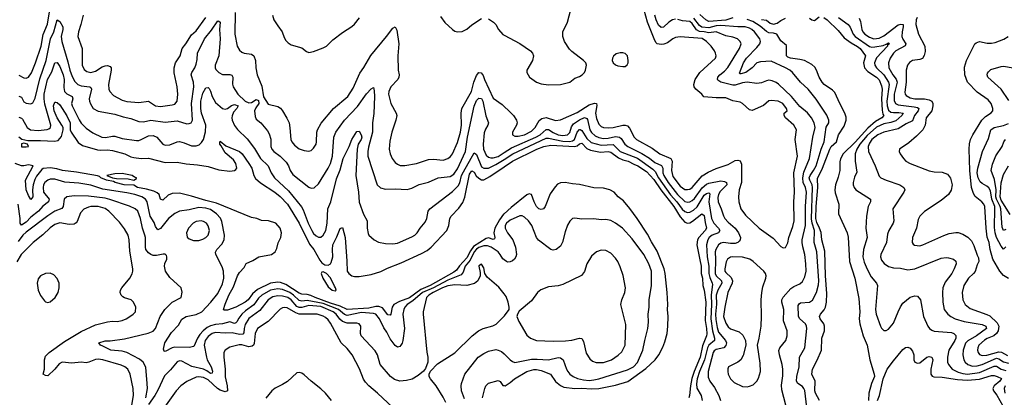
# Model space of a CAD drawing. Header units: inches. Extents: x 1173000 to 1307049, y 522583 to 678455.
# Tile 473 of 617: x 1225956 to 1234176, y 624595 to 627751. Entities that reach past the tile are written whole.
import ezdxf

# ---------------------------------------------------------------- set-up
doc = ezdxf.new("R2010")
doc.units = ezdxf.units.IN
doc.header["$MEASUREMENT"] = 0
doc.layers.add('B2622', color=7, linetype='Continuous')
doc.layers.add('B2632', color=7, linetype='Continuous')

msp = doc.modelspace()

# ---------------------------------------------------------------- linework, layer by layer
at = {"layer": 'B2622', "color": 5}
for points, elevation in [([(1225950, 627287), (1225990, 627265.7), (1226010, 627262.7), (1226030, 627271.2), (1226054, 627306), (1226089.1, 627390), (1226135.3, 627530), (1226151.9, 627628.1), (1226186.6, 627713.4), (1226207.4, 627832.6)], 880), ([(1226486.7, 627790), (1226466.4, 627710), (1226445.8, 627650), (1226441.8, 627610), (1226478.2, 627510), (1226478.6, 627370), (1226495.3, 627335.3), (1226517, 627317), (1226550, 627308.8), (1226590, 627320.1), (1226643.7, 627356.3), (1226670, 627366.3), (1226690, 627368.4), (1226710, 627360.3), (1226719, 627350), (1226720.7, 627330), (1226698.2, 627210), (1226700.3, 627170), (1226707.4, 627150), (1226737.6, 627117.6), (1226810, 627079.8), (1226850, 627068.7), (1226950, 627060.1), (1227030, 627069.3), (1227090, 627032.5), (1227130, 627025.3), (1227230, 627039), (1227250, 627045.8), (1227270.5, 627070), (1227276.1, 627130), (1227270.7, 627190), (1227245.9, 627305.9), (1227246, 627350), (1227257.3, 627390), (1227296.5, 627450), (1227311.3, 627510), (1227343.7, 627550), (1227390, 627623.2), (1227430, 627658.6), (1227510.3, 627769.7)], 880), ([(1227755.8, 627810), (1227751, 627630), (1227771.4, 627530), (1227790, 627495.8), (1227810, 627479.6), (1227830, 627471.3), (1227890, 627462.8), (1227910, 627448.7), (1227923.5, 627410), (1227927.4, 627347.4), (1227938.4, 627290), (1227976.2, 627196.2), (1227990, 627107.1), (1228030, 627045.8), (1228110, 627024.9), (1228132.2, 627012.2), (1228149.1, 626990), (1228187.4, 626927.4), (1228204.5, 626890), (1228212.4, 626847.6), (1228219.6, 626750), (1228226.7, 626730), (1228250, 626701.5), (1228290, 626672.6), (1228330, 626658.3), (1228370, 626652.4), (1228390, 626658), (1228410, 626677.3), (1228429.6, 626710), (1228435.1, 626730), (1228437.3, 626810), (1228441.7, 626830), (1228472.9, 626887.1), (1228574.5, 627010), (1228694.5, 627110), (1228740.5, 627179.5), (1228796, 627304), (1228830, 627350.2), (1228888.4, 627451.6), (1229018.2, 627610), (1229070, 627680.3), (1229090, 627692), (1229103.8, 627663.8), (1229121.2, 627550), (1229111.9, 627450), (1229116.6, 627330), (1229123.2, 627290), (1229121.8, 627270), (1229114, 627250), (1229054.9, 627190), (1229038.8, 627150), (1229036.2, 627130), (1229053.7, 627050), (1229099.7, 626970), (1229104.1, 626950), (1229097.1, 626910), (1229063.8, 626810), (1229044.7, 626735.3), (1229039.1, 626670), (1229048, 626630), (1229065.5, 626590), (1229090, 626558), (1229110, 626544.2), (1229133.2, 626533.2), (1229171.3, 626531.3), (1229270, 626549.2), (1229370, 626583.8), (1229410, 626585.5), (1229490, 626578.2), (1229529.2, 626590.8), (1229552, 626608), (1229570, 626630.3), (1229610, 626723.6), (1229636.7, 626810), (1229645.5, 626870), (1229640.4, 626970), (1229646, 627010), (1229726.5, 627150), (1229746.8, 627230), (1229770, 627285.2), (1229790, 627309.2), (1229808.1, 627308.1), (1229825, 627285), (1229836.8, 627250), (1229910, 627096.1), (1229983, 627043), (1230000, 627026.9)], 880), ([(1228065.5, 627790), (1228078.3, 627750), (1228110, 627698.5), (1228147.6, 627650), (1228163.4, 627603.4), (1228178, 627578), (1228196.7, 627556.7), (1228221.5, 627541.5), (1228310, 627514.9), (1228350, 627483.8), (1228370, 627477.6), (1228410, 627485.3), (1228490, 627515.2), (1228517.6, 627530), (1228570, 627581.3), (1228650, 627644.6), (1228730, 627694.9), (1228750, 627712.7), (1228793.3, 627766.7)], 920), ([(1225950, 627112.2), (1225970, 627102.7), (1225990, 627065.8), (1226010, 627052.9), (1226050, 627047.9), (1226064.9, 627055.1), (1226084.4, 627095.6), (1226123.9, 627256.1), (1226178.1, 627410), (1226213.1, 627590), (1226240.3, 627650), (1226270, 627750.4), (1226290, 627737), (1226316.3, 627690), (1226316.8, 627670), (1226302.6, 627610), (1226306.8, 627570), (1226358.7, 627398.7), (1226375, 627330), (1226395, 627275), (1226415.3, 627235.3), (1226441.2, 627210), (1226470, 627198.7), (1226541, 627190), (1226550, 627184.9), (1226554.5, 627170), (1226537.1, 627090), (1226538, 627070), (1226546.9, 627046.9), (1226570.3, 627010), (1226610, 626987.3), (1226750, 626962.7), (1226818.4, 626938.4), (1226884.1, 626924.1), (1226950, 626900.2), (1226990, 626898.7), (1227050, 626912.1), (1227170, 626895.9), (1227270, 626905.4), (1227350, 626880.9), (1227370, 626882.6), (1227386, 626890), (1227397.3, 626910), (1227391.3, 627050), (1227410.4, 627190.4), (1227406.1, 627230), (1227388.2, 627290), (1227392.8, 627310), (1227418, 627350), (1227430, 627379.5), (1227437.7, 627417.7), (1227439.8, 627470), (1227499.9, 627590), (1227557.5, 627662.5), (1227610, 627742.3), (1227619.2, 627739.2), (1227630.2, 627730), (1227624.8, 627670), (1227630.1, 627590), (1227618.4, 627450), (1227588.7, 627370), (1227588.5, 627350), (1227594.7, 627334.7), (1227618.4, 627310), (1227650, 627294.3), (1227710, 627294), (1227727.6, 627287.6), (1227734.4, 627270), (1227731.3, 627211.3), (1227738.9, 627190), (1227778, 627130), (1227837.9, 627070), (1227870, 627056.1), (1227890, 627059.2), (1227930, 627083.8), (1227950, 627074.7), (1227952.4, 627050), (1227926.3, 627013.7), (1227916.5, 626990), (1227920.9, 626940.9), (1227930, 626920.9), (1227970.3, 626890), (1228023.6, 626823.6), (1228038.5, 626798.5), (1228052.2, 626752.2), (1228053.4, 626690), (1228060.2, 626670), (1228076.9, 626650), (1228131, 626611), (1228180.1, 626560.1), (1228199.4, 626530), (1228214.5, 626490), (1228237.5, 626457.5), (1228370, 626352.4), (1228390, 626342), (1228413.8, 626346.2), (1228450, 626378), (1228530, 626509.3), (1228549.9, 626550), (1228566.7, 626610), (1228579.6, 626770), (1228596.5, 626810), (1228666.6, 626910), (1228775.2, 627024.8), (1228849.9, 627130.1), (1228890, 627174), (1228910, 627184), (1228916.5, 627156.5), (1228918.5, 627110), (1228912.2, 626967.8), (1228900.8, 626890), (1228900.6, 626810), (1228866.6, 626686.6), (1228861.5, 626650), (1228863.3, 626610), (1228941.5, 626370), (1228967.1, 626347.1), (1229010, 626334), (1229090, 626337.4), (1229190, 626331.2), (1229230, 626344.2), (1229290, 626374), (1229370, 626393.5), (1229449.9, 626430.1), (1229550, 626441.8), (1229579.9, 626460.1), (1229610, 626504.2), (1229677.9, 626650), (1229695.2, 626770), (1229749.4, 627029.4), (1229770, 627076.6), (1229790, 627095.9), (1229810, 627091.8), (1229822, 627070), (1229847.7, 626947.7), (1229870.2, 626890), (1229865, 626870), (1229843.6, 626836.4), (1229834.7, 626805.3), (1229824.6, 626710), (1229828.3, 626670), (1229850, 626618.6), (1229870, 626601.9), (1229890, 626595.5), (1229910, 626595.6), (1229950, 626607.8), (1230000, 626640.2)], 860), ([(1229470, 627776.4), (1229506.2, 627726.2), (1229568, 627668), (1229590, 627655.3), (1229610, 627650.3), (1229650, 627653.4), (1229690, 627670.4), (1229730, 627708.9), (1229810, 627761.2)], 920), ([(1229870, 627759), (1229912.4, 627730), (1229931.4, 627710), (1229953.1, 627670), (1229990, 627627), (1230000, 627621.7)], 920), ([(1225950, 626936.5), (1225970, 626928.5), (1225979.1, 626919.1), (1226017.4, 626850), (1226044.9, 626830), (1226110, 626825.8), (1226186.2, 626833.8), (1226199.9, 626840.1), (1226212.2, 626850), (1226214.5, 626870), (1226165.2, 627045.2), (1226159.5, 627090), (1226161.3, 627130), (1226188.8, 627250), (1226223.5, 627316.5), (1226250, 627390.3), (1226270, 627392.4), (1226290, 627360.7), (1226319.5, 627290), (1226326.3, 627250), (1226324.9, 627184.9), (1226330.5, 627150.5), (1226350, 627130.1), (1226395.2, 627110), (1226398.4, 627090), (1226389.4, 627050), (1226392.7, 627030), (1226452.9, 626912.9), (1226470, 626884.9), (1226510, 626844.7), (1226565.2, 626805.2), (1226640.5, 626770), (1226672.4, 626767.6), (1226730, 626778.9), (1226750, 626778.2), (1226810, 626757.1), (1226930, 626740.8), (1226950, 626741.8), (1226970, 626749.3), (1227030, 626780.8), (1227070, 626784.4), (1227100.7, 626770), (1227150, 626711.4), (1227170, 626703.2), (1227210, 626705.8), (1227270, 626729.4), (1227290, 626731.7), (1227330, 626722.6), (1227390, 626698.2), (1227430, 626696.5), (1227454, 626706), (1227475, 626725), (1227490, 626750.3), (1227507.5, 626812.5), (1227509.9, 626870), (1227474.7, 626970), (1227469, 627010), (1227468.9, 627070), (1227484.2, 627135.8), (1227510, 627180.2), (1227530, 627184.9), (1227536.9, 627176.9), (1227550, 627154.4), (1227562, 627110), (1227590, 627057.6), (1227647.8, 627007.8), (1227670, 627001.9), (1227690, 627007.7), (1227725.2, 627034.8), (1227750, 627042.2), (1227780.7, 627030), (1227769.5, 627010), (1227741, 626979), (1227728.4, 626948.4), (1227725.7, 626930), (1227729.5, 626910), (1227750, 626867.6), (1227774, 626834), (1227855.6, 626755.6), (1227915.6, 626675.6), (1227966, 626590), (1228029.3, 626530), (1228054.5, 626470), (1228083.8, 626430), (1228200.5, 626320.5), (1228307.2, 626187.2), (1228322.4, 626162.4), (1228364.8, 626050), (1228395.8, 625990), (1228410, 625965.5), (1228430, 625944.8), (1228450, 625932.9), (1228470, 625932.3), (1228490, 625949.1), (1228511.1, 625990), (1228523.6, 626050), (1228528.3, 626170), (1228552.7, 626230), (1228599.4, 626420.6), (1228630, 626495.3), (1228656.9, 626590), (1228706.7, 626690), (1228728.9, 626751.1), (1228770, 626815.5), (1228790, 626819.3), (1228807.1, 626790), (1228812.2, 626770), (1228805.5, 626750), (1228781.5, 626710), (1228772.2, 626670), (1228763.3, 626450), (1228784.2, 626310), (1228790, 626226.8), (1228826.6, 626126.6), (1228857.1, 626070), (1228857.1, 626010), (1228863.8, 625963.8), (1228870.5, 625950.5), (1228916.3, 625910), (1228950, 625890.5), (1229010, 625881.6), (1229070, 625878.7), (1229110, 625884.6), (1229230, 625935.8), (1229255.1, 625950), (1229273.3, 625970), (1229299.6, 626010), (1229341, 626059), (1229354.5, 626090), (1229366.6, 626150), (1229380.4, 626170), (1229570, 626314.6), (1229617, 626363), (1229630, 626386.5), (1229645.6, 626450), (1229659.9, 626480.1), (1229750, 626637), (1229770, 626625.4), (1229810, 626521.4), (1229830, 626509.2), (1229870, 626511.6), (1229930, 626539.6), (1230000, 626583.9)], 840), ([(1225950, 626771.8), (1225972.9, 626752.9), (1226022.4, 626742.4), (1226130, 626741.8), (1226245.5, 626734.5), (1226278.1, 626741.9), (1226306.1, 626773.9), (1226319.7, 626830), (1226317.6, 626850), (1226309, 626870), (1226269, 626930), (1226243.1, 626990), (1226238.6, 627030), (1226250, 627062.4), (1226258.4, 627061.6), (1226270, 627060.3), (1226290, 627038.7), (1226350, 626947.6), (1226376.5, 626890), (1226377.5, 626830), (1226385.3, 626810), (1226444.1, 626724.1), (1226480.3, 626700.3), (1226604.1, 626664.1), (1226630, 626660.1), (1226690, 626662.8), (1226730, 626657.4), (1226832.2, 626630), (1226884.8, 626604.8), (1226910, 626599.2), (1226970, 626590.2), (1227030, 626593.1), (1227170, 626558), (1227270, 626560.2), (1227346.6, 626546.6), (1227439, 626539), (1227530, 626523.5), (1227617, 626497), (1227710, 626485.1), (1227749.8, 626490.2), (1227761.4, 626498.6), (1227769.8, 626510.2), (1227759.8, 626550), (1227740, 626580), (1227670, 626638), (1227638, 626698), (1227626, 626710), (1227626, 626730), (1227630, 626734.8), (1227676.7, 626696.7), (1227790, 626650.2), (1227813.5, 626630), (1227870, 626548.9), (1227892.5, 626510), (1227910.9, 626450), (1227924.7, 626424.7), (1227966.6, 626386.6), (1228084.9, 626310), (1228130, 626273), (1228193, 626210), (1228290, 626051.6), (1228376.3, 625876.3), (1228411.9, 625830), (1228461.1, 625741.1), (1228479.6, 625719.6), (1228503.4, 625703.4), (1228530, 625699.7), (1228549.9, 625710.1), (1228557.3, 625722.7), (1228569.9, 625770), (1228566, 625830), (1228570.8, 625870), (1228603.5, 625936.5), (1228630, 626006.8), (1228650, 626014), (1228671.8, 625930), (1228686.8, 625733.2), (1228688.8, 625650), (1228703.1, 625630), (1228730, 625611.4), (1228750, 625605.2), (1228790, 625604.7), (1228890, 625622.2), (1228970, 625647.5), (1229025.7, 625674.3), (1229141.3, 625718.7), (1229310, 625796.8), (1229357.3, 625822.7), (1229390.8, 625849.2), (1229520.7, 625990), (1229538.9, 626030), (1229547.3, 626090), (1229557.4, 626110), (1229623, 626177), (1229655.7, 626224.3), (1229673.2, 626266.8), (1229710, 626458.9), (1229730, 626486.8), (1229750, 626477.1), (1229767, 626447), (1229790, 626425.9), (1229810, 626414), (1229830, 626413.8), (1229879.7, 626440.3), (1230000, 626521.8)], 820), ([(1230000, 626128.9), (1229995.4, 626124.6), (1229961.9, 626078.1), (1229922.1, 626010), (1229913.9, 625970), (1229923.2, 625930), (1229919.2, 625920.8), (1229910, 625914.8), (1229870, 625927.9), (1229850, 625923.6), (1229745.6, 625854.4), (1229720, 625820), (1229690, 625760.9), (1229626.5, 625693.5), (1229601.9, 625658.1), (1229579.9, 625640.1), (1229382.9, 625530), (1229304.2, 625495.8), (1229210, 625428.1), (1229125.3, 625394.7), (1229079.8, 625370), (1229065, 625350), (1229054.8, 625290), (1229050, 625282.4), (1229030, 625284.2), (1228983.7, 625343.7), (1228954.4, 625354.4), (1228930, 625354.2), (1228870, 625341.7), (1228690, 625328.8), (1228630, 625358), (1228550, 625382.5), (1228421.5, 625430), (1228386.9, 625446.9), (1228355.8, 625455.8), (1228310, 625457.5), (1228290, 625465), (1228177.1, 625537.1), (1228134.2, 625554.2), (1228110, 625558.1), (1228050, 625548.3), (1227942.4, 625497.6), (1227899.6, 625460.4), (1227864.1, 625410), (1227837.2, 625390), (1227760.5, 625350), (1227690, 625323.8), (1227663.7, 625323.7), (1227658.4, 625330), (1227670, 625372.7), (1227703.2, 625450), (1227741.7, 625518.3), (1227773.6, 625610), (1227790, 625638.3), (1227830, 625679.5), (1227847.1, 625712.9), (1227901.8, 625738.2), (1227951.2, 625768.8), (1228058, 625790), (1228089, 625810), (1228102, 625838), (1228113.2, 625886.8), (1228137.2, 625930), (1228141.2, 625970), (1228130.7, 626010), (1228093.8, 626050), (1228033.2, 626070), (1227973.4, 626073.4), (1227935.1, 626090), (1227890, 626099), (1227598.5, 626218.5), (1227510, 626239.5), (1227390, 626277.6), (1227290, 626300.6), (1227230, 626298.3), (1227195.9, 626284.1), (1227150, 626242.6), (1227132.3, 626252.3), (1227119.4, 626290), (1227103.7, 626303.7), (1227076.8, 626316.8), (1227015.5, 626335.5), (1226938.9, 626350), (1226907.4, 626367.4), (1226829.3, 626370), (1226752.3, 626390), (1226738.5, 626398.5), (1226681.2, 626410), (1226632.7, 626430), (1226621.6, 626441.6), (1226606.3, 626446.3), (1226430, 626477.2), (1226313.2, 626490), (1226265.5, 626505.5), (1226210, 626513.8), (1226152.7, 626507.3), (1226140.9, 626499.1), (1226097.2, 626442.8), (1226083.2, 626416.8), (1226068.4, 626370), (1226062.6, 626330), (1226064.9, 626270), (1226050, 626249.6), (1226030, 626280.9), (1226010, 626329.4), (1226005, 626410), (1226067, 626530), (1226030, 626537.7), (1225991.3, 626528.7), (1225970, 626529.8), (1225918.4, 626550)], 820), ([(1230000, 625745.4), (1229990, 625752.7), (1229967.7, 625790), (1229949.8, 625810), (1229890.6, 625850), (1229861, 625861), (1229830, 625861.6), (1229790, 625847.6), (1229770, 625834.6), (1229749, 625810), (1229717.5, 625742.5), (1229674.5, 625690), (1229657.6, 625642.4), (1229640.5, 625619.5), (1229530, 625573.7), (1229410, 625510.6), (1229317.8, 625470), (1229237.9, 625402.1), (1229190.7, 625370), (1229172.1, 625350), (1229163, 625330), (1229155.9, 625290), (1229168.4, 625170), (1229154.9, 625070), (1229150, 625049), (1229139.1, 625030), (1229130, 625020.9), (1229110, 625014.5), (1229090, 625027.6), (1229050, 625083), (1229019.6, 625139.6), (1228994.7, 625174.7), (1228959.1, 625250), (1228929.8, 625290), (1228910, 625297.1), (1228810, 625302.8), (1228690, 625277.8), (1228666.3, 625286.3), (1228618.2, 625330), (1228490, 625379.8), (1228354.8, 625405.2), (1228310, 625399.7), (1228290, 625403.5), (1228241, 625450), (1228210, 625470.6), (1228150, 625495.8), (1228110, 625501.8), (1228050, 625489.4), (1227978.7, 625450), (1227950, 625422.8), (1227911.7, 625368.3), (1227841.7, 625318.3), (1227810.6, 625290), (1227784.2, 625255.8), (1227770, 625226.8), (1227760.9, 625219.1), (1227750, 625213.2), (1227710, 625225.2), (1227650, 625208.7), (1227590, 625204.6), (1227550, 625193.3), (1227522.3, 625177.7), (1227487.9, 625150), (1227460.6, 625119.4), (1227441, 625090), (1227410, 625019.6), (1227370, 625011), (1227250, 625015.5), (1227230, 625009.9), (1227170, 624978), (1227162, 624982), (1227156.9, 624996.9), (1227166.4, 625050), (1227222.7, 625137.3), (1227281.6, 625198.4), (1227310.4, 625249.6), (1227345.6, 625270), (1227430, 625287.5), (1227476.2, 625310), (1227551.3, 625390), (1227610, 625464.2), (1227650, 625544), (1227661, 625590), (1227658.3, 625650), (1227645.8, 625685.8), (1227592, 625790), (1227591, 625809), (1227601.5, 625830), (1227644.7, 625875.3), (1227663.7, 625910), (1227665.5, 625950), (1227644.3, 626064.3), (1227632.4, 626092.4), (1227598.6, 626130), (1227550, 626164.6), (1227510, 626177), (1227450, 626181.2), (1227370, 626161.5), (1227290.2, 626149.8), (1227250, 626132), (1227197.3, 626090), (1227130, 626007.1), (1227110, 625996.3), (1227090, 626021.6), (1227077.2, 626057.2), (1227045.7, 626110), (1227019.9, 626230), (1227006.8, 626250), (1226976.8, 626270), (1226917.7, 626290), (1226850, 626304.8), (1226650, 626333.9), (1226550, 626368.5), (1226450, 626384.5), (1226333.1, 626393.1), (1226250, 626417.3), (1226210, 626417.9), (1226190, 626410.4), (1226165, 626390), (1226153.6, 626370), (1226150.7, 626349.3), (1226155.6, 626310), (1226200.7, 626250), (1226197.1, 626230), (1226150, 626192.9), (1226112.7, 626150), (1226050, 626100.5), (1226010, 626057.8), (1225970, 626033.3), (1225960.2, 626050), (1225958.6, 626090), (1225941.7, 626210)], 840), ([(1227009.9, 624589.9), (1227022.2, 624670), (1227021.3, 624710), (1227008.1, 624848.1), (1226987.9, 624890), (1226955.5, 624915.5), (1226850.2, 624970.2), (1226810, 624981.5), (1226716.9, 624990), (1226650, 625024.1), (1226629.4, 625030), (1226616.2, 625050), (1226670, 625066.5), (1226710, 625067.7), (1226830, 625083.9), (1227028.5, 625131.5), (1227070, 625149.2), (1227089.1, 625170.9), (1227127.9, 625272.1), (1227166.9, 625330), (1227227.6, 625390), (1227304, 625430), (1227313.2, 625473.2), (1227302.7, 625510), (1227210, 625597), (1227171.8, 625650), (1227164, 625690), (1227167.7, 625712.3), (1227183, 625750), (1227185.6, 625770), (1227181.2, 625781.2), (1227171, 625791), (1227152.7, 625792.7), (1227099, 625781), (1227070, 625781.6), (1227050, 625787.9), (1227030, 625801.8), (1227010, 625829.7), (1227005, 625850), (1227005.4, 625930), (1227001.6, 625950), (1226981.9, 626010), (1226964.6, 626090), (1226942, 626150), (1226921.1, 626170), (1226873, 626193), (1226709.6, 626249.6), (1226670, 626258.8), (1226530, 626275.8), (1226410, 626279.9), (1226350.1, 626269.9), (1226326.7, 626250), (1226318.1, 626190), (1226306.4, 626173.6), (1226248.6, 626151.4), (1226190, 626113.2), (1226010, 625976.4), (1225981.7, 625950), (1225943.9, 625896.1)], 860), ([(1226892.5, 624530), (1226905.6, 624610), (1226904.4, 624670), (1226878.4, 624790), (1226858.5, 624830), (1226834, 624850), (1226803.9, 624863.9), (1226650, 624909.1), (1226610, 624915), (1226587.7, 624912.3), (1226532.1, 624887.9), (1226510, 624883.5), (1226469.1, 624889.1), (1226390, 624881.6), (1226310, 624889.4), (1226284.8, 624875.2), (1226249.4, 624830), (1226190, 624773.6), (1226170, 624778.4), (1226152.6, 624790), (1226163.5, 624830), (1226162.5, 624910), (1226170, 624938.4), (1226201.1, 624970), (1226330, 625063.1), (1226470, 625145), (1226590, 625200.2), (1226690, 625227.1), (1226730, 625231.4), (1226770, 625229.1), (1226810, 625236.9), (1226843.7, 625250), (1226875.1, 625270), (1226903.7, 625290), (1226921.6, 625310), (1226926, 625350), (1226907.3, 625390), (1226885.2, 625410), (1226830, 625427.6), (1226816.1, 625436.1), (1226802, 625450), (1226794.5, 625470), (1226798.4, 625490), (1226809.6, 625510), (1226875.3, 625590), (1226894.1, 625625.9), (1226899.8, 625650), (1226900.3, 625670), (1226876.5, 625816.5), (1226869, 625910), (1226861.1, 625950), (1226830, 626003.5), (1226790, 626058.9), (1226700.7, 626150), (1226670, 626172.5), (1226610, 626190.7), (1226550, 626189.9), (1226530, 626185.7), (1226490, 626166.9), (1226463.2, 626136.8), (1226435.6, 626064.4), (1226427.1, 626052.9), (1226410, 626042.4), (1226370, 626038.8), (1226290, 626053.8), (1226250, 626040.2), (1226210, 626011.9), (1226150, 625951.8), (1226067.1, 625890), (1225969.4, 625790), (1225931.6, 625728.4)], 880), ([(1230000, 625460.4), (1229956.9, 625516.9), (1229858.6, 625598.6), (1229838, 625630), (1229830, 625678), (1229810, 625708.7), (1229790, 625695.3), (1229788.5, 625690), (1229799.3, 625639.3), (1229799.3, 625610), (1229779.6, 625570), (1229753.3, 625546.7), (1229690, 625528.7), (1229590, 625534), (1229530, 625526.1), (1229484.6, 625510), (1229407.5, 625470), (1229371.4, 625450), (1229352.8, 625430), (1229323.9, 625310), (1229323.9, 625290), (1229353.8, 624973.8), (1229363.1, 624930), (1229362.4, 624890), (1229343.4, 624836.6), (1229327.3, 624812.7), (1229282.4, 624777.6), (1229232, 624748), (1229185.1, 624734.9), (1229130, 624730.7), (1229084.2, 624744.2), (1229050.5, 624770.5), (1228965.3, 624870), (1228942.2, 624950), (1228923, 624983), (1228808, 625108), (1228801, 625130), (1228803.5, 625190), (1228789.8, 625209.8), (1228770, 625215), (1228690, 625216.3), (1228650, 625228.7), (1228627.8, 625247.8), (1228597.4, 625290), (1228573.9, 625310), (1228470, 625354.7), (1228370, 625362.2), (1228310, 625345.4), (1228290, 625345.1), (1228270, 625354.7), (1228223.5, 625410), (1228194.5, 625430), (1228150, 625441.2), (1228110, 625443.3), (1228070, 625433.9), (1228030, 625410.8), (1227959.4, 625320.6), (1227870, 625253.6), (1227837, 625203), (1227828.7, 625171.3), (1227826.6, 625133.4), (1227817.9, 625122.1), (1227790, 625120.1), (1227730, 625134.5), (1227670, 625132.8), (1227590, 625137.5), (1227563.8, 625130), (1227530, 625104.9), (1227504, 625070), (1227495.4, 625030), (1227514.2, 624930), (1227520.8, 624910), (1227554.9, 624850), (1227565.3, 624814.7), (1227561.5, 624798.5), (1227550, 624793.6), (1227516.9, 624816.9), (1227490, 624829.3), (1227393.7, 624853.7), (1227310, 624897.5), (1227290, 624900.3), (1227270, 624892.7), (1227215.2, 624824.8), (1227164.2, 624775.8), (1227110, 624655.1), (1227083.3, 624610), (1227030, 624536.2)], 860), ([(1229070, 624511.1), (1228944.4, 624630), (1228870, 624690.9), (1228842.1, 624722.1), (1228826.9, 624746.9), (1228792.7, 624832.7), (1228731.1, 624951.1), (1228690, 625003.1), (1228640.4, 625050), (1228550, 625213.7), (1228530, 625242.7), (1228510, 625261.6), (1228490, 625274.4), (1228439, 625290), (1228290, 625291.4), (1228261.7, 625301.7), (1228190, 625342.1), (1228170, 625346.1), (1228150, 625343.2), (1228130, 625331.6), (1228031.3, 625230), (1227941.5, 625170), (1227921.4, 625130), (1227913.5, 625046.5), (1227908.3, 625031.7), (1227897.7, 625022.3), (1227870, 625018.2), (1227810, 625033.2), (1227786.9, 625033.1), (1227710, 625015.4), (1227670.9, 624989.1), (1227661.2, 624970), (1227659.7, 624930), (1227672, 624830), (1227672.3, 624767.7), (1227688.2, 624690), (1227690, 624649.7), (1227670, 624642.2), (1227630, 624655.4), (1227608.2, 624668.2), (1227530, 624740.5), (1227490, 624762.3), (1227452.4, 624767.6), (1227430, 624764.1), (1227351.1, 624728.9), (1227300.8, 624690), (1227263.2, 624650), (1227165.7, 624514.3)], 880), ([(1229512.7, 624552.7), (1229490, 624598), (1229433.3, 624690), (1229384.5, 624750), (1229375.1, 624770), (1229373.2, 624790), (1229386.6, 624813.4), (1229443.9, 624876.1), (1229590, 624967), (1229732.2, 625107.8), (1229785.1, 625150), (1229825.2, 625170), (1229907.1, 625192.9), (1229932.4, 625207.6), (1230000, 625274.6)], 860), ([(1229670, 624582.7), (1229644.8, 624650), (1229642.4, 624690), (1229644.4, 624710), (1229671.7, 624790), (1229784.2, 624930), (1229830, 624961.2), (1229870, 624980.8), (1229930, 624993.6), (1229950.7, 624990.7), (1229978.1, 624978.1), (1230000, 624957.4)], 840), ([(1228558.7, 624570), (1228510, 624631), (1228470, 624667.4), (1228388, 624730), (1228330, 624783), (1228310, 624796.2), (1228290, 624802), (1228270, 624800.9), (1228191.7, 624728.3), (1228150, 624702), (1228090, 624673.1), (1228060.3, 624650), (1228011.6, 624588.4)], 920), ([(1229818.9, 624590), (1229837.8, 624670), (1229848, 624692), (1229870, 624712.3), (1229950, 624736.3), (1229968, 624728), (1229990, 624694), (1230000, 624693.3)], 820)]:
    msp.add_lwpolyline(points, dxfattribs=dict(at, elevation=elevation))
for points, elevation in [([(1225990, 626719.3), (1225970, 626713.2), (1225970, 626687.9), (1226010, 626687.7), (1226028, 626690), (1226022, 626710)], 820), ([(1226810, 626466.8), (1226750, 626462.2), (1226682, 626450), (1226730.3, 626430.3), (1226763, 626423), (1226861.4, 626421.4), (1226910, 626410.7), (1226930, 626424.7), (1226931.5, 626430), (1226915.2, 626435.2), (1226896.2, 626450)], 820), ([(1227470, 626069.9), (1227430, 626063.4), (1227403.9, 626050), (1227365.2, 626010), (1227348.1, 625970), (1227354.7, 625934.7), (1227370, 625919.5), (1227406.9, 625906.9), (1227450, 625907.2), (1227483.9, 625916.1), (1227510, 625930.2), (1227528.7, 625951.3), (1227539.5, 625990), (1227530, 626029.6), (1227514.8, 626050), (1227490, 626065.6)], 860), ([(1228490, 625644.2), (1228478.8, 625641.2), (1228472.7, 625630), (1228486.4, 625590), (1228530, 625518), (1228564.9, 625490), (1228590, 625483.9), (1228597.7, 625490), (1228592.9, 625510), (1228582.9, 625522.9), (1228550, 625595.1), (1228516, 625630)], 820), ([(1226210, 625634.2), (1226170, 625628.7), (1226130.4, 625610), (1226110, 625585.6), (1226100.6, 625550), (1226110.1, 625490.1), (1226130, 625446.7), (1226161.7, 625401.7), (1226170, 625393.7), (1226190, 625386.5), (1226210, 625392), (1226251, 625430), (1226277.2, 625470), (1226285.3, 625510), (1226284.8, 625550), (1226268.9, 625588.9), (1226239.7, 625619.7)], 920)]:
    msp.add_lwpolyline(points, close=True, dxfattribs=dict(at, elevation=elevation))
at = {"layer": 'B2632', "color": 5}
for points, elevation in [([(1230000, 627621.7), (1230130, 627552.7), (1230219.3, 627490), (1230237, 627470), (1230244.2, 627450), (1230236.9, 627410), (1230189, 627330), (1230190.3, 627310), (1230212, 627270), (1230270, 627230.2), (1230310, 627215.9), (1230370, 627205.8), (1230471.6, 627208.4), (1230549.8, 627230.2), (1230590, 627261.6), (1230630, 627276.4), (1230652.7, 627290), (1230672, 627310), (1230680.9, 627330), (1230689.2, 627370), (1230682.7, 627390), (1230662.9, 627410), (1230565.2, 627485.2), (1230545.6, 627505.6), (1230505.3, 627570), (1230489.8, 627610), (1230491, 627650), (1230530.5, 627729.5), (1230571.3, 627890)], 920), ([(1230000, 627026.9), (1230039.1, 626990), (1230078, 626950), (1230104, 626910), (1230107.7, 626890), (1230102.7, 626870), (1230070.3, 626810), (1230070.4, 626790), (1230090, 626778.3), (1230117.6, 626777.6), (1230169.6, 626790), (1230230, 626820.4), (1230260.5, 626850), (1230292.1, 626907.9), (1230315.2, 626924.8), (1230350, 626932.3), (1230430, 626907.3), (1230470, 626914), (1230610, 626975.3), (1230710, 627039.2), (1230754.2, 627054.2), (1230770.1, 627050.1), (1230774, 627034), (1230764.3, 626970), (1230770, 626925.3), (1230790, 626877.6), (1230810, 626859), (1230830.1, 626850.1), (1230870, 626847.2), (1230910, 626851.2), (1230990, 626868.6), (1231010.1, 626870.1), (1231030, 626863.7), (1231045.5, 626845.5), (1231084.6, 626770), (1231106.7, 626750), (1231236.1, 626676.1), (1231300.2, 626630), (1231391.8, 626591.8), (1231402.8, 626570), (1231396.3, 626490), (1231410, 626440.2), (1231470, 626358.8), (1231510, 626332.9), (1231530, 626330.9), (1231550, 626335.3), (1231570, 626348.7), (1231654.1, 626445.9), (1231703.3, 626476.7), (1231770, 626507.1), (1231870, 626540.2), (1231930, 626574.5), (1231950, 626577.8), (1231970, 626572.7), (1231983.1, 626543.1), (1231980.7, 626390), (1231962.8, 626330), (1231956.2, 626270), (1231960.7, 626230), (1231976.9, 626170), (1232016.3, 626116.3), (1232129.1, 626009.1), (1232245.5, 625925.5), (1232310, 625854.4), (1232330, 625844.4), (1232350, 625848.2), (1232370, 625886.8), (1232376.8, 625930), (1232410, 626023), (1232420.5, 626070), (1232418.9, 626230), (1232423.4, 626310), (1232418.1, 626470), (1232448.9, 626611.1), (1232428.7, 626750), (1232441.5, 626830), (1232418, 626870), (1232350, 626929.8), (1232339.1, 626950), (1232337, 626970), (1232364.5, 626990), (1232356.5, 627010), (1232325.9, 627050), (1232287, 627070), (1232230, 627075.5), (1232210, 627072.1), (1232165.9, 627034.1), (1232070, 626993.3), (1232050, 626998), (1231990.9, 627050), (1231970, 627061.3), (1231910, 627072.2), (1231850, 627097.3), (1231770, 627098.4), (1231667.6, 627107.6), (1231649.7, 627130), (1231601.8, 627170), (1231587.9, 627190), (1231583.5, 627210), (1231594, 627250), (1231634.5, 627310), (1231764, 627430), (1231769.7, 627450), (1231766.2, 627470), (1231757.2, 627490), (1231727.8, 627530), (1231689.8, 627570), (1231653.7, 627593.7), (1231470, 627608.1), (1231430, 627602.3), (1231410, 627592.3), (1231363.3, 627556.7), (1231334.4, 627545.6), (1231310, 627542.9), (1231279.1, 627550), (1231270, 627556.2), (1231257.3, 627577.3), (1231197, 627730), (1231170, 627830.9)], 880), ([(1231430, 627754.4), (1231405.2, 627750), (1231374.6, 627730), (1231330, 627689.2), (1231310, 627685.7), (1231290, 627704.8), (1231269.2, 627750), (1231258.9, 627790)], 860), ([(1231910, 627765.1), (1231850, 627747.5), (1231710, 627736.3), (1231685.1, 627750), (1231633.5, 627793.5)], 820), ([(1232351.1, 624530), (1232317.7, 624657.7), (1232315.7, 624695.7), (1232325.8, 624774.2), (1232327, 624830), (1232322.2, 624870), (1232298.7, 624950), (1232293.7, 624986.3), (1232302.6, 625010), (1232353.1, 625070), (1232364.1, 625110), (1232362.8, 625150), (1232333.8, 625233.8), (1232336.1, 625330), (1232317.9, 625390), (1232319.2, 625410), (1232330, 625433.4), (1232394.7, 625505.3), (1232417.6, 625522.4), (1232470, 625544.6), (1232490, 625563.1), (1232510, 625603), (1232520.6, 625650), (1232520.2, 625710), (1232509.9, 625790), (1232493, 625853), (1232487.9, 625890), (1232489, 625911), (1232516, 626030), (1232515.9, 626190), (1232524.6, 626310), (1232517.1, 626350), (1232495.9, 626390), (1232492.7, 626430), (1232503.4, 626476.6), (1232550, 626592), (1232578, 626770), (1232596.7, 626850), (1232588.6, 626890), (1232565.2, 626930), (1232532.3, 626972.3), (1232470, 627026.5), (1232398.5, 627110), (1232290, 627213), (1232270, 627227.1), (1232239.1, 627239.1), (1232210, 627244.8), (1232190, 627241.4), (1232150, 627224.7), (1232110, 627216.5), (1232029.8, 627229.8), (1231990, 627222.7), (1231930, 627202.5), (1231910, 627203.4), (1231809.9, 627229.9), (1231785.7, 627245.7), (1231782, 627250), (1231785, 627270), (1231800.8, 627290), (1231839.2, 627320.8), (1231868.2, 627351.8), (1231966, 627510), (1231978.5, 627550), (1231971.1, 627570), (1231949.8, 627589.8), (1231910, 627604.2), (1231850, 627616.1), (1231771.6, 627650), (1231710, 627641.2), (1231670, 627650), (1231630, 627652.5), (1231605.8, 627665.8), (1231570, 627718.3), (1231550, 627735.6), (1231490, 627740.8), (1231450, 627751.9)], 860), ([(1232527.9, 624510), (1232511.2, 624651.2), (1232503.7, 624670), (1232490, 624686.6), (1232451.1, 624710), (1232440.6, 624730), (1232444.9, 624770), (1232464.7, 624850), (1232464.8, 624930), (1232509.9, 625010.1), (1232526.1, 625170), (1232524.2, 625190), (1232515.4, 625210), (1232469.8, 625250), (1232457.6, 625270), (1232456.4, 625363.6), (1232462.3, 625377.7), (1232473.8, 625386.2), (1232549.3, 625390.7), (1232573.7, 625406.3), (1232607.6, 625472.4), (1232625.6, 625534.4), (1232627.3, 625570), (1232610.7, 625810), (1232588.2, 625890), (1232590.6, 625989.4), (1232571.1, 626051.1), (1232565.7, 626085.7), (1232575.5, 626350), (1232571.7, 626371.7), (1232551.4, 626410), (1232548.1, 626430), (1232554.4, 626450), (1232583.1, 626490), (1232604.1, 626530), (1232646.2, 626670), (1232672.2, 626730), (1232687.4, 626852.6), (1232710.6, 626890), (1232711.4, 626910), (1232694, 626954), (1232606.3, 627086.3), (1232539.3, 627170), (1232475.7, 627230), (1232408.2, 627310), (1232384.4, 627330), (1232349.8, 627350), (1232230, 627404.5), (1232140.5, 627399.5), (1232110, 627389.9), (1232071.7, 627348.3), (1232017.6, 627310), (1231977.4, 627297.4), (1231970, 627297.4), (1231963.9, 627303.9), (1231997.8, 627390), (1232022.7, 627430), (1232110, 627517.3), (1232135.9, 627550), (1232140.8, 627570), (1232135.2, 627590), (1232090.7, 627650.7), (1232067.9, 627670), (1232050, 627681.1), (1232011.5, 627691.5), (1231950, 627691.2), (1231810, 627703.6), (1231770, 627700.7), (1231710, 627682.1), (1231650, 627688.2), (1231630, 627701.3), (1231583.8, 627763.8)], 840), ([(1232634.1, 624570), (1232598.5, 624630), (1232593.3, 624650), (1232595.6, 624730), (1232568, 624790), (1232574.5, 624830), (1232614.5, 624905.5), (1232649.9, 624990), (1232653.2, 625090), (1232674.3, 625150), (1232676, 625190), (1232670.7, 625210.7), (1232639.9, 625250), (1232632.5, 625270), (1232640.5, 625290), (1232673.1, 625326.9), (1232683.7, 625350), (1232692, 625390), (1232695.7, 625464.3), (1232683.5, 625610), (1232677.9, 625817.9), (1232652.6, 625910), (1232646.7, 625973.3), (1232634, 626010), (1232610, 626056.4), (1232601.8, 626090), (1232604.1, 626190), (1232619.9, 626350), (1232616.9, 626423.1), (1232658.3, 626510), (1232720.4, 626670), (1232731.3, 626690), (1232774.9, 626730), (1232792.2, 626787.8), (1232838.7, 626861.3), (1232856.3, 626910), (1232856.6, 626936.6), (1232845.5, 626970), (1232801.6, 627050), (1232762.5, 627142.5), (1232742.9, 627162.9), (1232673.3, 627210), (1232656.2, 627230), (1232631.5, 627270), (1232609.1, 627329.1), (1232594.1, 627354.1), (1232570, 627375.3), (1232508.6, 627408.6), (1232470, 627418.9), (1232390, 627428.1), (1232370, 627438.4), (1232357, 627450), (1232356.6, 627536.6), (1232310, 627574), (1232277.2, 627630), (1232250, 627638.3), (1232210, 627641.4), (1232190, 627652.5), (1232137.5, 627697.5), (1232075.4, 627735.4), (1232030, 627751.9)], 820), ([(1232150, 627752.7), (1232190, 627746.8), (1232222.2, 627722.2), (1232250, 627713.1), (1232278.8, 627721.2), (1232310, 627744.7), (1232350, 627763.8)], 820), ([(1232550, 627765), (1232570, 627749.3), (1232590, 627745.3), (1232630, 627773.9)], 820), ([(1232670, 627770.1), (1232697.2, 627750), (1232790, 627661.8), (1232840.3, 627600.3), (1232896.2, 627556.2), (1232950, 627527.9), (1232971.9, 627510), (1233016, 627450), (1233000.6, 627390), (1233010.1, 627350), (1233038, 627318), (1233110, 627270.5), (1233130, 627249.1), (1233150, 627197), (1233155.4, 627170), (1233150.8, 627089.2), (1233155.9, 626995.9), (1233162.8, 626962.8), (1233170.1, 626949.9), (1233154.5, 626930), (1233100.8, 626899.2), (1233036.7, 626843.3), (1232930, 626728.1), (1232829.6, 626630), (1232808.2, 626588.2), (1232804, 626564), (1232803.9, 626490), (1232790, 626435.6), (1232766.2, 626370), (1232759.8, 626330), (1232763.8, 626303.8), (1232793.6, 626210), (1232791.1, 626130), (1232863, 625970), (1232873.3, 625933.3), (1232883.7, 625730), (1232927.7, 625590), (1232961, 625421), (1232969.1, 625310), (1232965.1, 625250), (1232969.1, 625210), (1232996.6, 625110), (1233031.5, 625030), (1233052.3, 624910), (1233090.2, 624790), (1233091.6, 624768.4), (1233067.1, 624710), (1233043.8, 624630), (1233041.7, 624570)], 820), ([(1232792.1, 627770), (1232872.8, 627710), (1232888.7, 627688.7), (1232915.1, 627630), (1232931.5, 627610), (1233050, 627526.3), (1233070, 627522.2), (1233095.6, 627524.4), (1233163.9, 627536.1), (1233190, 627545.3), (1233197.5, 627542.5), (1233195.6, 627550), (1233210, 627556.3), (1233218.5, 627550), (1233200.9, 627539.1), (1233199.7, 627530), (1233110, 627433.3), (1233093.3, 627390), (1233096.3, 627370), (1233110.1, 627350), (1233171.2, 627291.2), (1233209.7, 627230), (1233213.8, 627210), (1233195.9, 627070), (1233199, 627030), (1233210, 626995.4), (1233230, 626979.4), (1233250, 626974.5), (1233295.4, 626975.4), (1233331.6, 626970), (1233321.3, 626950), (1233270, 626906.4), (1233230, 626891.8), (1233170, 626882.1), (1233110, 626853.2), (1233030, 626783.7), (1232970.4, 626710), (1232945.4, 626670), (1232931, 626630), (1232930.1, 626570.1), (1232944.2, 626475.8), (1232924, 626436), (1232913.7, 626390), (1232914, 626370), (1232921.6, 626350), (1232936.5, 626330), (1233057.6, 626250), (1233057.7, 626230), (1233040.3, 626190), (1233024.6, 626110), (1233019.3, 626010), (1233031, 625930), (1232999.8, 625830), (1232995.6, 625770), (1233004.9, 625724.9), (1233030, 625666), (1233063.3, 625603.3), (1233108.9, 625550), (1233117.6, 625530), (1233099.3, 625330), (1233106.4, 625290), (1233142.3, 625190), (1233150, 625173.4), (1233170, 625153), (1233190, 625152.7), (1233210, 625164.4), (1233250, 625214), (1233289.4, 625310.6), (1233310, 625352.9), (1233330, 625381.5), (1233390, 625431.3), (1233430, 625444.2), (1233450, 625441.3), (1233475.2, 625410), (1233500.6, 625270), (1233536.9, 625190), (1233550.1, 625170.1), (1233570, 625155.5), (1233590, 625148.4), (1233736.5, 625136.5), (1233755.8, 625130), (1233771.8, 625111.8), (1233771.8, 625090), (1233762.6, 625070), (1233712.8, 624990), (1233700.8, 624930), (1233703, 624890), (1233710.1, 624870.1), (1233740.2, 624830), (1233790, 624805.3), (1233830, 624794), (1233870, 624789.8), (1233970, 624802.2), (1234090, 624856.3), (1234110, 624855.8), (1234150.6, 624830.6), (1234190, 624820.2)], 840), ([(1232963.4, 627763.4), (1232974.6, 627734.6), (1232985.9, 627670), (1232995.6, 627650), (1233012.1, 627630), (1233050, 627603.9), (1233088.1, 627591.9), (1233110, 627592.9), (1233130, 627596.9), (1233170, 627615.7), (1233290, 627706.7), (1233313.2, 627713.2), (1233332.8, 627710), (1233332.7, 627690), (1233323.1, 627650), (1233321.8, 627610), (1233327.9, 627587.9), (1233353.5, 627550), (1233347.6, 627532.4), (1233270, 627490.9), (1233250, 627471.4), (1233223.7, 627430), (1233209.4, 627390), (1233212.5, 627350), (1233245.5, 627290), (1233274.3, 627254.3), (1233280.4, 627230), (1233256.5, 627130), (1233257, 627077), (1233268.4, 627050), (1233290, 627038.5), (1233424, 627024), (1233450, 627017.9), (1233463, 627010), (1233456.4, 626990), (1233426.7, 626950), (1233410, 626907), (1233358, 626882), (1233290, 626838), (1233169.9, 626809.9), (1233119.8, 626790), (1233070, 626749.1), (1233050, 626717.8), (1233040.1, 626690), (1233042, 626650), (1233098.5, 626530), (1233130, 626444.4), (1233146, 626430), (1233190, 626410.2), (1233304, 626370), (1233338, 626350), (1233344.9, 626330), (1233336.3, 626310), (1233246.7, 626170), (1233253.2, 626070), (1233247.1, 626050), (1233210.9, 625989.1), (1233201.7, 625958.3), (1233192.1, 625887.9), (1233144.2, 625790), (1233141.8, 625770), (1233150, 625740.4), (1233172.4, 625712.4), (1233210, 625688.2), (1233250, 625678.2), (1233310, 625674), (1233370, 625659.6), (1233430, 625670.2), (1233650, 625758.8), (1233690, 625764.4), (1233710, 625762.3), (1233750.7, 625750), (1233772.5, 625732.5), (1233774.9, 625710), (1233758.8, 625670), (1233736.8, 625630), (1233683.5, 625556.5), (1233663.2, 625510), (1233659.4, 625470), (1233661.7, 625390), (1233674.4, 625330), (1233704, 625290), (1233729.6, 625269.6), (1233766, 625250), (1233840.5, 625230), (1233990, 625204.6), (1234022.6, 625190), (1234026.3, 625170), (1233944, 625110), (1233872.1, 625067.9), (1233853, 625047), (1233832.5, 624990), (1233830.1, 624950), (1233838.4, 624910), (1233850.2, 624890), (1233872.3, 624870), (1233910, 624857), (1233950, 624858.5), (1233990, 624871), (1234110, 624921.5), (1234130, 624918.3), (1234170, 624892.1), (1234210, 624880.2)], 860), ([(1233448.4, 627770), (1233439.5, 627750), (1233438.3, 627710), (1233460.7, 627630), (1233513.7, 627530), (1233515.4, 627484.6), (1233508.3, 627451.7), (1233492.6, 627427.4), (1233470, 627418.2), (1233410, 627409.7), (1233385.9, 627394.1), (1233368.8, 627371.2), (1233357.4, 627330), (1233355.6, 627230), (1233346.1, 627146.1), (1233348.9, 627130), (1233357.4, 627117.4), (1233390, 627097.3), (1233429.7, 627089.7), (1233510, 627089.4), (1233550, 627082.3), (1233570.1, 627070), (1233580.3, 627050), (1233580.5, 627030), (1233570.8, 626989.2), (1233525, 626930), (1233515.9, 626870), (1233496, 626830), (1233443.3, 626776.7), (1233379, 626721), (1233301.6, 626670), (1233299.5, 626650), (1233307.2, 626630), (1233333.7, 626590), (1233354.4, 626570), (1233388.7, 626548.7), (1233550, 626488.3), (1233590, 626479.7), (1233657.3, 626477.3), (1233700.5, 626460.5), (1233727, 626427), (1233739.5, 626370), (1233732.6, 626327.4), (1233710.4, 626290), (1233650, 626239.8), (1233510, 626147.1), (1233470.3, 626110), (1233458, 626082), (1233442.8, 626010), (1233409.2, 625930), (1233405.7, 625890), (1233414.7, 625874.7), (1233427.1, 625867.1), (1233470, 625862), (1233497, 625870), (1233670, 625948.9), (1233716.6, 625963.4), (1233772.5, 625972.5), (1233792.2, 625972.2), (1233830, 625959), (1233872.6, 625932.6), (1233902.4, 625902.4), (1233922.8, 625862.8), (1233950, 625782), (1233961.7, 625761.7), (1233964.6, 625730), (1233950, 625702.9), (1233932.2, 625647.8), (1233919.7, 625630), (1233875.9, 625590), (1233839.3, 625530), (1233825.2, 625470), (1233830.2, 625410), (1233850.2, 625370), (1233890, 625338), (1234030, 625288.5), (1234055.5, 625275.5), (1234117, 625217), (1234129.1, 625189.1), (1234124.6, 625150), (1234112.2, 625127.8), (1234089.5, 625110.5), (1234032.7, 625087.3), (1234010, 625073.3), (1233964.5, 625030), (1233954.1, 625010), (1233951.7, 624990), (1233956.6, 624970), (1233970, 624951.9), (1233990, 624945.2), (1234030, 624947.7), (1234130, 624976.5), (1234152.2, 624972.2), (1234204, 624944)], 880), ([(1234210, 625588.1), (1234170, 625613.5), (1234139.5, 625650), (1234081, 625750), (1234057, 625830), (1234051, 625889), (1234033, 625933), (1234023.7, 626010), (1234013.7, 626190), (1234005, 626210), (1233988.9, 626228.9), (1233933.9, 626273.9), (1233917.9, 626297.9), (1233901.6, 626350), (1233887.2, 626490), (1233883.6, 626670), (1233886.7, 626713.3), (1233895, 626750), (1233912.3, 626787.7), (1233987.5, 626912.5), (1234017.7, 626942.3), (1234066.3, 626973.7), (1234079.7, 626990), (1234081, 627010), (1234065.1, 627050), (1234040.7, 627080.7), (1233950, 627145.6), (1233867.6, 627230), (1233846.8, 627290), (1233844.5, 627355.5), (1233859.2, 627410), (1233930, 627548), (1233942, 627558), (1233970, 627568.8), (1234033.9, 627553.9), (1234070, 627553.6), (1234100.9, 627559.1), (1234172.9, 627587.1), (1234209.4, 627610)], 880), ([(1234214.5, 627074.5), (1234149.8, 627170), (1234038.8, 627270), (1234032.9, 627290), (1234036.8, 627303.2), (1234043.7, 627316.3), (1234064.7, 627335.3), (1234150, 627360.7), (1234170, 627362.9), (1234250, 627347.5)], 860), ([(1230000, 626640.2), (1230060.6, 626679.4), (1230266.2, 626770), (1230301, 626790), (1230350, 626833.5), (1230370, 626833.3), (1230410, 626808.4), (1230451.3, 626790), (1230490, 626782.5), (1230530, 626787.5), (1230550, 626809.4), (1230564, 626856), (1230580.3, 626879.7), (1230630, 626915.4), (1230672.5, 626932.5), (1230690, 626926.3), (1230696.3, 626916.3), (1230716.9, 626830), (1230730, 626807.2), (1230759.6, 626779.6), (1230790, 626765.9), (1230830, 626757.7), (1230870, 626760.4), (1230930, 626773.6), (1230962.7, 626770), (1230977.5, 626757.5), (1231007.1, 626710), (1231032.9, 626690), (1231150, 626633), (1231213, 626593), (1231257.3, 626557.3), (1231312.9, 626532.9), (1231324, 626510), (1231326.2, 626470), (1231333.7, 626450), (1231370.1, 626390), (1231446.8, 626290), (1231510, 626231.5), (1231534.2, 626225.8), (1231550, 626228.1), (1231570, 626238.8), (1231590, 626256.4), (1231654.8, 626345.2), (1231690, 626375.3), (1231710, 626384.8), (1231810, 626404.6), (1231839.3, 626399.3), (1231856.5, 626390), (1231859.4, 626370), (1231805, 626315), (1231789.3, 626290), (1231784.4, 626264.4), (1231787.7, 626230), (1231813, 626170), (1231830.6, 626110.6), (1231842.7, 626090), (1231870, 626058.6), (1231928.5, 626010), (1231955.8, 625970), (1231973.5, 625930), (1231970.2, 625910), (1231961.1, 625898.9), (1231951, 625889), (1231930, 625881.9), (1231890, 625879.6), (1231830.8, 625889.2), (1231810, 625884.5), (1231790, 625869), (1231766.9, 625830), (1231762.7, 625810), (1231765.9, 625745.9), (1231761.3, 625630), (1231770, 625609.2), (1231814.2, 625570), (1231817.7, 625550), (1231783.4, 625490), (1231771.8, 625450), (1231773.4, 625373.4), (1231766.1, 625290), (1231766.9, 625246.9), (1231778.5, 625178.5), (1231790, 625140.8), (1231848.7, 625070), (1231855.9, 625050), (1231851.7, 625028.3), (1231833.4, 625010), (1231770, 624994.7), (1231754.9, 624985.1), (1231744, 624970), (1231705, 624810), (1231702.7, 624762.7), (1231717.6, 624730), (1231757.6, 624677.6), (1231794, 624610), (1231806.3, 624570)], 860), ([(1234190, 625854.2), (1234170, 625832.8), (1234150, 625858), (1234112.2, 625930), (1234098.6, 625970), (1234094.4, 626014.4), (1234098.2, 626170), (1234095.7, 626190), (1234073.1, 626250), (1234059.5, 626319.5), (1234045.6, 626345.6), (1234030, 626359.1), (1233990, 626381), (1233975.4, 626395.4), (1233957.9, 626430), (1233949.6, 626470), (1233954.8, 626510), (1233993.2, 626650), (1234043.1, 626756.9), (1234064.1, 626830), (1234090, 626850.7), (1234170, 626867.5), (1234210, 626883.3)], 860), ([(1230000, 626583.9), (1230073, 626630), (1230350, 626760.1), (1230370, 626762.1), (1230490, 626736.4), (1230545.9, 626734.1), (1230570, 626737.8), (1230588.9, 626751.1), (1230610, 626810.1), (1230630, 626834.7), (1230633.8, 626833.8), (1230650, 626826.4), (1230690, 626758.8), (1230726.1, 626726.1), (1230810, 626701.9), (1230910, 626706.7), (1230970, 626650.4), (1231112.6, 626592.6), (1231241.9, 626501.9), (1231262.4, 626482.4), (1231290.3, 626430), (1231390, 626288.7), (1231440.9, 626230), (1231486.7, 626166.7), (1231510, 626147.3), (1231530, 626139.9), (1231550, 626142.5), (1231580.4, 626159.6), (1231611.5, 626188.5), (1231670, 626284), (1231690, 626299.2), (1231710, 626305.4), (1231716.9, 626296.9), (1231708, 626230), (1231731.6, 626090), (1231750, 626051.4), (1231790.1, 626010), (1231801.9, 625990), (1231790.2, 625970), (1231736.8, 625950), (1231712.2, 625930), (1231700.8, 625910), (1231690.9, 625869.1), (1231694.3, 625770), (1231710.3, 625690.3), (1231709.4, 625629.4), (1231716.5, 625596.5), (1231738, 625550), (1231739, 625539), (1231728.2, 625451.8), (1231732.5, 625370), (1231726.9, 625250), (1231739.7, 625150), (1231756.3, 625090), (1231756.3, 625070), (1231710, 625030.7), (1231699, 625010), (1231672.5, 624907.5), (1231631.5, 624810), (1231612.6, 624750), (1231607, 624707), (1231610, 624672.7), (1231646.2, 624610), (1231653.8, 624570)], 840), ([(1230000, 626521.8), (1230070, 626569.2), (1230272.8, 626670), (1230331, 626691), (1230390, 626701.8), (1230590, 626691.8), (1230610, 626695.9), (1230630, 626713.5), (1230650, 626720.1), (1230690, 626675.2), (1230721.9, 626661.9), (1230805.3, 626645.3), (1230870, 626649.6), (1230890, 626643.1), (1230956, 626596), (1230990, 626581), (1231035.2, 626570), (1231082.7, 626542.7), (1231116.1, 626530), (1231190, 626481.1), (1231250, 626415.9), (1231309, 626330), (1231417.7, 626190), (1231470, 626102.4), (1231510, 626058.5), (1231530, 626050.6), (1231550, 626053.1), (1231573.7, 626066.3), (1231650, 626128.4), (1231670, 626114.6), (1231677.6, 626057.6), (1231689.7, 626010), (1231679, 625990), (1231625.2, 625930), (1231615.2, 625910), (1231608, 625870), (1231635.4, 625744.6), (1231643.9, 625690), (1231645.8, 625630), (1231656.6, 625590), (1231660.3, 625530), (1231670.9, 625490), (1231685.3, 625390), (1231678.4, 625238.4), (1231690.9, 625170), (1231693.1, 625126.9), (1231690, 625108.7), (1231655.6, 625024.4), (1231637.7, 624930), (1231585.5, 624810), (1231568.1, 624751.9), (1231554.8, 624690), (1231549.1, 624610.9), (1231543.5, 624590)], 820), ([(1234190, 625997.3), (1234169, 625989), (1234158.5, 626018.5), (1234147.6, 626170), (1234141.6, 626190), (1234110.1, 626250), (1234106.3, 626270), (1234106.7, 626330), (1234094.6, 626414.6), (1234066.8, 626490), (1234077.2, 626542.8), (1234105.3, 626614.7), (1234157.4, 626690), (1234172.7, 626730), (1234185.5, 626750)], 840), ([(1234224.1, 626124.1), (1234150, 626243.4), (1234141.6, 626270), (1234150, 626387), (1234170, 626457.3), (1234209.7, 626530)], 820), ([(1230000, 624693.3), (1230010, 624692.7), (1230050, 624718.3), (1230087.6, 624750), (1230189.8, 624810), (1230247.6, 624827.6), (1230270, 624828.2), (1230310, 624818.5), (1230386, 624790), (1230427.9, 624727.9), (1230470, 624692.8), (1230498.9, 624678.9), (1230590, 624667.7), (1230650, 624670.6), (1230730, 624666), (1230790, 624670.4), (1230930, 624698.1), (1231031.6, 624728.4), (1231183.2, 624836.8), (1231260.3, 624910), (1231291.9, 624950), (1231325.3, 625014.7), (1231341.3, 625058.7), (1231360.5, 625130), (1231367.5, 625190), (1231371, 625270), (1231363.2, 625330), (1231367.3, 625370), (1231362.6, 625470), (1231344.9, 625630), (1231336.3, 625670), (1231277.4, 625817.4), (1231230, 625895.1), (1231198.1, 625958.1), (1231110, 626089.7), (1231050, 626173), (1230996.2, 626236.2), (1230951.9, 626271.9), (1230918, 626310), (1230882.4, 626330), (1230830, 626343.4), (1230750, 626346.8), (1230630, 626374.6), (1230570, 626379.2), (1230510, 626390.9), (1230470, 626387.3), (1230444.7, 626375.3), (1230425, 626355), (1230384.5, 626295.5), (1230343.6, 626190), (1230330, 626171.5), (1230310, 626164), (1230290, 626169.8), (1230269.8, 626190), (1230250.8, 626230), (1230230, 626291.3), (1230210, 626296.1), (1230190, 626287.2), (1230058.2, 626181.8), (1230000, 626128.9)], 820), ([(1230000, 624957.4), (1230050.3, 624910), (1230070, 624895.2), (1230090, 624887.5), (1230230, 624914.8), (1230275.5, 624915.5), (1230370, 624907.5), (1230450, 624927.8), (1230470, 624926), (1230494.2, 624910), (1230520.6, 624830), (1230531.3, 624810), (1230550, 624789.3), (1230576, 624770), (1230612.4, 624752.4), (1230661.6, 624741.6), (1230710, 624737.3), (1230750, 624740.4), (1230790, 624749.6), (1231030, 624824.4), (1231079.8, 624850), (1231113.8, 624886.2), (1231159.5, 624990), (1231173.7, 625070), (1231198.8, 625170), (1231204.4, 625224.4), (1231203.4, 625290), (1231210.7, 625350), (1231209.8, 625410), (1231230.7, 625530), (1231229.8, 625650), (1231208.9, 625710), (1231166, 625790), (1231070, 625919.8), (1230987.1, 626010), (1230930, 626050.8), (1230890, 626071.7), (1230850, 626080.7), (1230810, 626079.3), (1230750, 626086.2), (1230650, 626084.5), (1230590, 626091.8), (1230570, 626089), (1230550, 626068.7), (1230530, 626034), (1230510, 625979), (1230487.4, 625892.6), (1230470, 625859.3), (1230434.8, 625830), (1230410, 625824.7), (1230389.6, 625830), (1230288, 625908), (1230270, 625931.8), (1230232.1, 626030), (1230202.7, 626070), (1230170, 626101), (1230150, 626111.8), (1230130, 626111.6), (1230050, 626076.5), (1230020.5, 626050), (1230009.1, 626030), (1230008.4, 626010), (1230028.4, 625970), (1230073.8, 625910), (1230096.2, 625850), (1230102.3, 625790), (1230097.4, 625770), (1230085.5, 625750), (1230070, 625736.2), (1230050, 625727.8), (1230030, 625726), (1230021.2, 625730), (1230000, 625745.4)], 840), ([(1230000, 625274.6), (1230002.7, 625277.3), (1230041.2, 625330), (1230042.7, 625350), (1230035.1, 625390), (1230017.5, 625437.5), (1230000, 625460.4)], 860), ([(1233116.2, 624570), (1233135.4, 624610), (1233163.5, 624750), (1233198.7, 624830), (1233250, 624900.7), (1233330, 624994.6), (1233350, 625010.3), (1233370, 625014.4), (1233390, 625006), (1233410, 624980.7), (1233419.6, 624950), (1233421.5, 624910), (1233430, 624887.9), (1233450, 624880.7), (1233470, 624882.7), (1233530, 624931.3), (1233550, 624937.3), (1233571.9, 624931.9), (1233580.7, 624910), (1233563.1, 624830), (1233562.3, 624790), (1233572.5, 624772.5), (1233586.7, 624766.7), (1233656.6, 624763.4), (1233785.5, 624745.5), (1233870, 624739.3), (1233970, 624746.7), (1234070, 624776.4), (1234090, 624776.7), (1234116.1, 624770), (1234151.6, 624751.6), (1234139.6, 624730), (1234090.6, 624690), (1234081.1, 624670), (1234086.3, 624650), (1234113.2, 624613.2), (1234163.5, 624523.5)], 820), ([(1234182.1, 624690), (1234174.8, 624670), (1234181.1, 624630)], 840)]:
    msp.add_lwpolyline(points, dxfattribs=dict(at, elevation=elevation))
for points, elevation in [([(1230970, 627475.1), (1230934.4, 627465.6), (1230914.4, 627445.6), (1230906, 627430), (1230901, 627410), (1230911, 627390), (1230930, 627374.8), (1230950, 627366.4), (1230990, 627359.1), (1231010, 627360.7), (1231026.8, 627373.2), (1231034.5, 627390), (1231036.2, 627410), (1231029.2, 627450), (1231010, 627469.2), (1230990, 627472.7)], 920), ([(1230810, 625824.5), (1230770, 625811.3), (1230730, 625773.6), (1230691.6, 625710), (1230671.9, 625648.1), (1230645.5, 625614.5), (1230490, 625536.8), (1230450, 625526.3), (1230370, 625519.8), (1230305.7, 625494.3), (1230278.4, 625470), (1230230, 625402), (1230125.8, 625314.2), (1230110.8, 625290), (1230106.8, 625270), (1230124, 625230), (1230190, 625113.4), (1230219.1, 625090), (1230271.3, 625071.3), (1230410, 625065.2), (1230512.6, 625067.4), (1230565.9, 625074.1), (1230630, 625090.3), (1230647.7, 625087.7), (1230663.1, 625063.1), (1230684.6, 624964.6), (1230715.6, 624915.6), (1230738.2, 624898.2), (1230767.4, 624887.4), (1230830, 624887.7), (1230895.6, 624910), (1230953.3, 624946.7), (1230983.6, 624976.4), (1231009.8, 625030), (1231017.3, 625202.7), (1230975.8, 625370), (1230981.5, 625410), (1231008.6, 625470), (1231012.3, 625510), (1230993.4, 625613.4), (1230970, 625686), (1230949.7, 625730), (1230930, 625758.4), (1230890, 625800.9), (1230850, 625820.9)], 860), ([(1231909.5, 625770.5), (1231890, 625765.3), (1231865.2, 625750), (1231853.8, 625726.2), (1231841.6, 625670), (1231842.9, 625650), (1231850, 625637.8), (1231895.9, 625595.9), (1231906.6, 625570), (1231904.6, 625550), (1231866.7, 625470), (1231842.6, 625350), (1231831.9, 625270), (1231850, 625216.4), (1231870, 625185.7), (1231890, 625167), (1231962.1, 625142.1), (1231993.9, 625113.9), (1232014, 625070), (1232017.7, 625030), (1231995.2, 624944.8), (1231977.4, 624910), (1231951.7, 624888.3), (1231873, 624850), (1231867.6, 624832.4), (1231867.9, 624810), (1231871.4, 624790), (1231890, 624750.4), (1231920.5, 624720.5), (1231990, 624686.4), (1232030, 624682.4), (1232050, 624688), (1232079.8, 624700.2), (1232109.8, 624730.2), (1232124.5, 624755.5), (1232140.4, 624810), (1232138.4, 624881.6), (1232114.2, 625030), (1232129.7, 625090.3), (1232146.4, 625190), (1232149.8, 625270.2), (1232147, 625410), (1232151.8, 625470), (1232161.2, 625518.8), (1232185.7, 625590), (1232186.9, 625610), (1232183.5, 625630), (1232169.7, 625650), (1232080.3, 625730), (1232051, 625750), (1231990, 625766.3)], 880)]:
    msp.add_lwpolyline(points, close=True, dxfattribs=dict(at, elevation=elevation))

doc.saveas('drawing.dxf')
